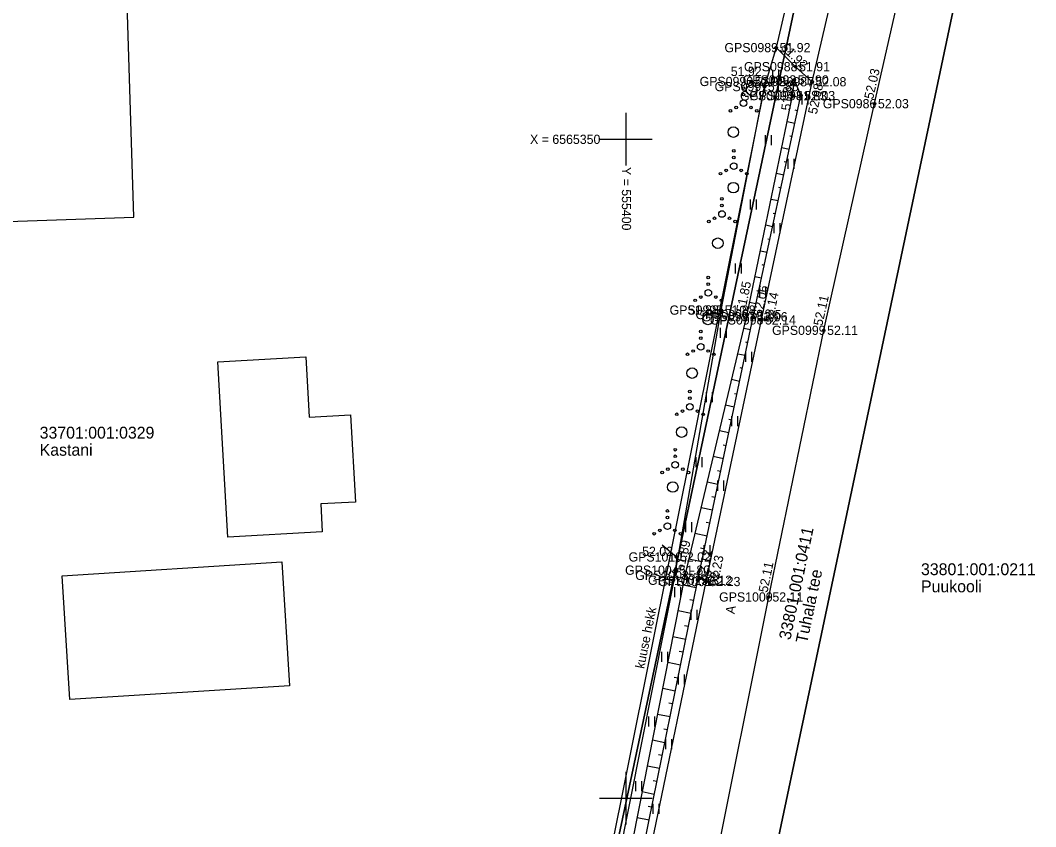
# Model space of a CAD drawing. Extents: x 551623 to 559850, y 6561220 to 6567135.
# Drawn here: x 555354.1 to 555431.1, y 6565297.8 to 6565359 of the extents above; entities that cross this region are included whole.
import ezdxf

# ---------------------------------------------------------------- set-up
doc = ezdxf.new("R2010")
doc.units = 0
for name, color, linetype in [('HALJASTUS', 7, 'Continuous'), ('Hoone Elu- või ühiskondlik hoone', 7, 'Continuous'), ('Hoone Kõrval- või tootmishoone', 7, 'Continuous'), ('KORGUS-EH2000', 7, 'Continuous'), ('MOOTKORG-EH2000', 7, 'Continuous'), ('MOOTMPUNKT', 7, 'Continuous'), ('MOOTNR', 7, 'Continuous'), ('MOOTPIIR', 7, 'Continuous'), ('PIIR', 7, 'Continuous'), ('RELJEEF', 7, 'Continuous'), ('TEE', 7, 'Continuous'), ('VORK', 7, 'Continuous')]:
    doc.layers.add(name, color=color, linetype=linetype)

msp = doc.modelspace()

# ---------------------------------------------------------------- linework, layer by layer
at = {"layer": 'HALJASTUS'}
for p, q in [((555411.126, 6565355.264), (555411.126, 6565354.503)), ((555411.581, 6565355.264), (555411.581, 6565354.503)), ((555413.348, 6565353.394), (555413.348, 6565352.633)), ((555413.803, 6565353.394), (555413.803, 6565352.633)), ((555410.568, 6565350.296), (555410.568, 6565349.535)), ((555411.023, 6565350.296), (555411.023, 6565349.535)), ((555412.28, 6565348.509), (555412.28, 6565347.748)), ((555412.735, 6565348.509), (555412.735, 6565347.748)), ((555409.429, 6565345.428), (555409.429, 6565344.667)), ((555409.884, 6565345.428), (555409.884, 6565344.667)), ((555411.213, 6565343.624), (555411.213, 6565342.863)), ((555411.668, 6565343.624), (555411.668, 6565342.863)), ((555408.29, 6565340.559), (555408.29, 6565339.798)), ((555408.745, 6565340.559), (555408.745, 6565339.798)), ((555410.146, 6565338.739), (555410.146, 6565337.978)), ((555410.601, 6565338.739), (555410.601, 6565337.978)), ((555407.151, 6565335.691), (555407.151, 6565334.93)), ((555407.606, 6565335.691), (555407.606, 6565334.93)), ((555409.078, 6565333.855), (555409.078, 6565333.094)), ((555409.533, 6565333.855), (555409.533, 6565333.094)), ((555406.093, 6565330.806), (555406.093, 6565330.045)), ((555406.548, 6565330.806), (555406.548, 6565330.045)), ((555408.011, 6565328.97), (555408.011, 6565328.209)), ((555408.466, 6565328.97), (555408.466, 6565328.209)), ((555405.303, 6565325.869), (555405.303, 6565325.108)), ((555405.758, 6565325.869), (555405.758, 6565325.108)), ((555406.943, 6565324.085), (555406.943, 6565323.324)), ((555407.398, 6565324.085), (555407.398, 6565323.324)), ((555404.512, 6565320.932), (555404.512, 6565320.171)), ((555404.967, 6565320.932), (555404.967, 6565320.171)), ((555405.902, 6565319.195), (555405.902, 6565318.434)), ((555406.357, 6565319.195), (555406.357, 6565318.434)), ((555403.683, 6565316.002), (555403.683, 6565315.241)), ((555404.138, 6565316.002), (555404.138, 6565315.241)), ((555404.935, 6565314.289), (555404.935, 6565313.528)), ((555405.39, 6565314.289), (555405.39, 6565313.528)), ((555402.702, 6565311.099), (555402.702, 6565310.338)), ((555403.157, 6565311.099), (555403.157, 6565310.338)), ((555403.969, 6565309.384), (555403.969, 6565308.623)), ((555404.424, 6565309.384), (555404.424, 6565308.623)), ((555401.722, 6565306.196), (555401.722, 6565305.435)), ((555402.177, 6565306.196), (555402.177, 6565305.435)), ((555403.002, 6565304.478), (555403.002, 6565303.717)), ((555403.457, 6565304.478), (555403.457, 6565303.717)), ((555400.741, 6565301.293), (555400.741, 6565300.532)), ((555401.196, 6565301.293), (555401.196, 6565300.532)), ((555402.035, 6565299.572), (555402.035, 6565298.811)), ((555402.49, 6565299.572), (555402.49, 6565298.811))]:
    msp.add_line(p, q, dxfattribs=at)
for points in [[(555403.79, 6565317.294), (555407.235, 6565337.027), (555410.509, 6565353.99), (555409.514, 6565354.377)], [(555402.763, 6565319.216), (555403.845, 6565318.298), (555403.79, 6565317.294), (555399.422, 6565295.298), (555396.27, 6565279.215), (555393.125, 6565263.845), (555391.329, 6565264.174)]]:
    msp.add_lwpolyline(points, dxfattribs=at)
for centre, radius in [((555408.926, 6565353.876), 0.1), ((555409.552, 6565353.714), 0.4), ((555408.926, 6565353.376), 0.1), ((555407.926, 6565352.151), 0.1), ((555408.361, 6565352.401), 0.1), ((555408.926, 6565352.726), 0.25), ((555409.491, 6565352.401), 0.1), ((555409.926, 6565352.151), 0.1), ((555408.155, 6565350.534), 0.4), ((555408.179, 6565349.106), 0.1), ((555408.179, 6565348.606), 0.1), ((555407.614, 6565347.631), 0.1), ((555408.179, 6565347.956), 0.25), ((555408.744, 6565347.631), 0.1), ((555407.179, 6565347.381), 0.1), ((555409.179, 6565347.381), 0.1), ((555408.155, 6565346.318), 0.4), ((555407.289, 6565345.469), 0.1), ((555407.289, 6565344.319), 0.25), ((555407.289, 6565344.969), 0.1), ((555406.289, 6565343.744), 0.1), ((555406.724, 6565343.994), 0.1), ((555407.854, 6565343.994), 0.1), ((555408.289, 6565343.744), 0.1), ((555406.976, 6565342.102), 0.4), ((555406.253, 6565339.494), 0.1), ((555406.253, 6565338.344), 0.25), ((555406.253, 6565338.994), 0.1), ((555405.253, 6565337.769), 0.1), ((555405.688, 6565338.019), 0.1), ((555406.818, 6565338.019), 0.1), ((555407.253, 6565337.769), 0.1), ((555406.229, 6565336.32), 0.4), ((555405.676, 6565335.398), 0.1), ((555405.676, 6565334.898), 0.1), ((555404.676, 6565333.673), 0.1), ((555405.111, 6565333.923), 0.1), ((555405.676, 6565334.248), 0.25), ((555406.241, 6565333.923), 0.1), ((555406.676, 6565333.673), 0.1), ((555405.025, 6565332.249), 0.4), ((555404.857, 6565330.845), 0.1), ((555404.857, 6565329.695), 0.25), ((555404.857, 6565330.345), 0.1), ((555403.857, 6565329.12), 0.1), ((555404.292, 6565329.37), 0.1), ((555405.422, 6565329.37), 0.1), ((555405.857, 6565329.12), 0.1), ((555404.231, 6565327.768), 0.4), ((555403.749, 6565326.436), 0.1), ((555403.749, 6565325.936), 0.1), ((555403.749, 6565325.286), 0.25), ((555402.749, 6565324.711), 0.1), ((555403.184, 6565324.961), 0.1), ((555404.314, 6565324.961), 0.1), ((555404.749, 6565324.711), 0.1), ((555403.557, 6565323.6), 0.4), ((555403.148, 6565321.787), 0.1), ((555403.148, 6565320.637), 0.25), ((555403.148, 6565321.287), 0.1), ((555402.148, 6565320.062), 0.1), ((555402.583, 6565320.312), 0.1), ((555403.713, 6565320.312), 0.1), ((555404.148, 6565320.062), 0.1)]:
    msp.add_circle(centre, radius, dxfattribs=at)
at = {"layer": 'Hoone Elu- või ühiskondlik hoone'}
msp.add_lwpolyline([(555374.5, 6565308.529), (555357.834, 6565307.473), (555357.239, 6565316.858), (555373.905, 6565317.914)], close=True, dxfattribs=at)
at = {"layer": 'Hoone Kõrval- või tootmishoone'}
msp.add_lwpolyline([(555375.733, 6565333.483), (555375.993, 6565328.903), (555379.12, 6565329.081), (555379.495, 6565322.464), (555376.859, 6565322.315), (555376.978, 6565320.21), (555369.803, 6565319.803), (555369.048, 6565333.104)], close=True, dxfattribs=at)
at = {"layer": 'KORGUS-EH2000'}
for centre in [(555411.398, 6565356.944), (555409.514, 6565354.377), (555414.124, 6565354.355), (555412.651, 6565353.287), (555418.858, 6565352.692), (555407.235, 6565337.027), (555409.198, 6565336.693), (555409.662, 6565336.524), (555410.293, 6565336.283), (555415.006, 6565335.495), (555403.845, 6565318.298), (555404.488, 6565316.898), (555405.455, 6565316.53), (555406.088, 6565316.432), (555410.853, 6565315.262)]:
    msp.add_circle(centre, 0.1, dxfattribs=at)
at = {"layer": 'MOOTMPUNKT'}
for centre in [(555411.398, 6565356.944), (555412.875, 6565355.498), (555412.778, 6565354.495), (555409.514, 6565354.377), (555410.509, 6565353.99), (555414.124, 6565354.355), (555412.651, 6565353.287), (555413.27, 6565353.305), (555418.858, 6565352.692), (555407.235, 6565337.027), (555409.198, 6565336.693), (555409.662, 6565336.524), (555410.293, 6565336.283), (555415.006, 6565335.495), (555403.845, 6565318.298), (555403.79, 6565317.294), (555404.488, 6565316.898), (555405.455, 6565316.53), (555406.088, 6565316.432), (555410.853, 6565315.262)]:
    msp.add_circle(centre, 0.1, dxfattribs=at)
at = {"layer": 'MOOTPIIR'}
for points in [[(555413.205, 6565364.686), (555411.398, 6565356.944), (555410.509, 6565353.99), (555403.362, 6565318.45), (555395.536, 6565279.368), (555391.508, 6565263.981), (555383.916, 6565230.577), (555382.951, 6565225.646), (555372.87, 6565176.08), (555365.309, 6565137.46), (555362.029, 6565125.507), (555350.887, 6565123.214), (555338.917, 6565119.711), (555317.832, 6565119.44), (555315.051, 6565120.092), (555299.831, 6565122.632), (555288.412, 6565133.905), (555268.035, 6565138.732)], [(555376.11, 6565151.678), (555380.814, 6565174.027), (555385.485, 6565196.082), (555390.957, 6565221.103), (555393.171, 6565231.6), (555395.63, 6565243.311), (555399.725, 6565261.922), (555403.12, 6565277.79), (555406.565, 6565293.934), (555410.853, 6565315.262), (555415.006, 6565335.495), (555418.858, 6565352.692), (555421.651, 6565364.94)]]:
    msp.add_lwpolyline(points, dxfattribs=at)
at = {"layer": 'PIIR'}
for points in [[(555425.38, 6565362.45), (555441.38, 6565433.61), (555540.46, 6565411.94), (555499.25, 6565219.2), (555402.87, 6565239.66), (555399.62, 6565240.35)], [(555361.76, 6565374.07), (555367.76, 6565374.28), (555415.55, 6565372.96), (555392.88, 6565265.99), (555349.21, 6565267.88), (555320.51, 6565314.61), (555318.72, 6565342.57), (555362.68, 6565344.09)]]:
    msp.add_lwpolyline(points, close=True, dxfattribs=at)
for points in [[(555299.25, 6564626.57), (555283.21, 6564703.33), (555282.17, 6564723.09), (555283.28, 6564740.88), (555283.83, 6564743.87), (555292.4, 6564756.06), (555302.75, 6564765.42), (555370.08, 6564806.46), (555398.67, 6564827.39), (555405.06, 6564834.36), (555414.02, 6564857.57), (555414.37, 6564874.04), (555410.7, 6564895.66), (555382.57, 6564990.22), (555361.28, 6565065.55), (555360.57, 6565097.42), (555362.78, 6565120.42), (555363.12, 6565123.58), (555363.7, 6565126.34), (555385.6, 6565231.48), (555392.88, 6565265.99), (555415.55, 6565372.96)], [(555425.38, 6565362.45), (555399.62, 6565240.35), (555374.63, 6565121.9), (555372.63, 6565114.59), (555370.99, 6565097.04), (555371.67, 6565076.27), (555375.18, 6565054.1), (555382.66, 6565023.97), (555392.11, 6564992.96), (555405.81, 6564947.18), (555420.46, 6564897.93), (555424.39, 6564874.78), (555423.98, 6564855.61), (555413.71, 6564828.99), (555405.37, 6564819.9), (555375.64, 6564798.14), (555308.76, 6564757.38), (555299.94, 6564749.4), (555293.57, 6564740.34), (555292.19, 6564722.96), (555293.16, 6564704.62), (555309.63, 6564625.77)]]:
    msp.add_lwpolyline(points, dxfattribs=at)
at = {"layer": 'RELJEEF'}
for p, q in [((555412.954, 6565354.067), (555412.885, 6565354.038)), ((555413.233, 6565353.134), (555412.645, 6565353.26)), ((555413.023, 6565352.156), (555412.848, 6565352.193)), ((555412.812, 6565351.178), (555412.238, 6565351.302)), ((555412.602, 6565350.201), (555412.432, 6565350.237)), ((555412.392, 6565349.223), (555411.83, 6565349.344)), ((555412.182, 6565348.245), (555412.015, 6565348.281)), ((555411.971, 6565347.268), (555411.423, 6565347.386)), ((555411.761, 6565346.29), (555411.599, 6565346.325)), ((555411.551, 6565345.312), (555411.015, 6565345.428)), ((555411.341, 6565344.335), (555411.182, 6565344.369)), ((555411.131, 6565343.357), (555410.608, 6565343.47)), ((555410.92, 6565342.379), (555410.765, 6565342.413)), ((555410.71, 6565341.402), (555410.2, 6565341.511)), ((555410.5, 6565340.424), (555410.349, 6565340.457)), ((555410.29, 6565339.446), (555409.793, 6565339.553)), ((555410.08, 6565338.469), (555409.932, 6565338.5)), ((555409.869, 6565337.491), (555409.385, 6565337.595)), ((555409.659, 6565336.513), (555409.515, 6565336.544)), ((555409.453, 6565335.535), (555408.947, 6565335.641)), ((555409.247, 6565334.556), (555409.088, 6565334.59)), ((555409.042, 6565333.578), (555408.484, 6565333.695)), ((555408.836, 6565332.599), (555408.661, 6565332.636)), ((555408.63, 6565331.621), (555408.021, 6565331.749)), ((555408.424, 6565330.642), (555408.234, 6565330.682)), ((555408.218, 6565329.663), (555407.558, 6565329.802)), ((555408.012, 6565328.685), (555407.807, 6565328.728)), ((555407.806, 6565327.706), (555407.095, 6565327.856)), ((555407.6, 6565326.728), (555407.379, 6565326.774)), ((555407.395, 6565325.749), (555406.632, 6565325.909)), ((555407.189, 6565324.771), (555406.952, 6565324.82)), ((555406.983, 6565323.792), (555406.169, 6565323.963)), ((555406.777, 6565322.813), (555406.525, 6565322.866)), ((555406.571, 6565321.835), (555405.706, 6565322.017)), ((555406.365, 6565320.856), (555406.098, 6565320.912)), ((555406.159, 6565319.878), (555405.243, 6565320.07)), ((555405.953, 6565318.899), (555405.671, 6565318.958)), ((555405.748, 6565317.92), (555404.78, 6565318.124)), ((555405.542, 6565316.942), (555405.244, 6565317.005)), ((555405.34, 6565315.962), (555404.344, 6565316.165)), ((555405.141, 6565314.982), (555404.844, 6565315.043)), ((555404.942, 6565314.002), (555403.956, 6565314.203)), ((555404.743, 6565313.022), (555404.449, 6565313.082)), ((555404.544, 6565312.042), (555403.569, 6565312.24)), ((555404.345, 6565311.062), (555404.054, 6565311.122)), ((555404.146, 6565310.082), (555403.182, 6565310.278)), ((555403.947, 6565309.102), (555403.659, 6565309.161)), ((555403.748, 6565308.122), (555402.795, 6565308.316)), ((555403.549, 6565307.142), (555403.265, 6565307.2)), ((555403.35, 6565306.162), (555402.407, 6565306.354)), ((555403.151, 6565305.182), (555402.87, 6565305.24)), ((555402.952, 6565304.202), (555402.02, 6565304.392)), ((555402.753, 6565303.222), (555402.475, 6565303.279)), ((555402.554, 6565302.242), (555401.633, 6565302.429)), ((555402.355, 6565301.262), (555402.08, 6565301.318)), ((555402.156, 6565300.282), (555401.246, 6565300.467)), ((555401.957, 6565299.302), (555401.686, 6565299.358)), ((555401.758, 6565298.322), (555400.858, 6565298.505))]:
    msp.add_line(p, q, dxfattribs=at)
for points in [[(555393.566, 6565263.271), (555397.156, 6565279.171), (555401.03, 6565294.736), (555405.455, 6565316.53), (555409.662, 6565336.524), (555413.27, 6565353.305), (555412.778, 6565354.495)], [(555393.566, 6565263.271), (555396.495, 6565279.129), (555400.163, 6565294.979), (555404.488, 6565316.898), (555409.198, 6565336.693), (555412.651, 6565353.287), (555412.778, 6565354.495)]]:
    msp.add_lwpolyline(points, dxfattribs=at)
at = {"layer": 'TEE'}
for points in [[(555373.301, 6565030.391), (555369.291, 6565047.329), (555367.733, 6565055.296), (555364.884, 6565071.527), (555363.942, 6565086.126), (555363.94, 6565100.779), (555364.858, 6565113.173), (555366.593, 6565123.44), (555368.58, 6565136.796), (555371.421, 6565152.79), (555376.155, 6565175.289), (555380.889, 6565197.185), (555386.175, 6565222.231), (555388.587, 6565233.372), (555391.026, 6565244.4), (555394.929, 6565263.204), (555398.246, 6565278.793), (555401.555, 6565294.575), (555406.088, 6565316.432), (555410.293, 6565336.283), (555414.124, 6565354.355), (555417.092, 6565367.103)], [(555378.184, 6565031.737), (555374.131, 6565047.919), (555372.342, 6565056.308), (555369.586, 6565071.741), (555368.642, 6565086.186), (555368.745, 6565100.14), (555369.594, 6565112.287), (555371.354, 6565124), (555373.306, 6565135.548), (555376.11, 6565151.678), (555380.814, 6565174.027), (555385.485, 6565196.082), (555390.957, 6565221.103), (555393.171, 6565231.6), (555395.63, 6565243.311), (555399.725, 6565261.922), (555403.12, 6565277.79), (555406.565, 6565293.934), (555410.853, 6565315.262), (555415.006, 6565335.495), (555418.858, 6565352.692), (555421.651, 6565364.94)], [(555411.398, 6565356.944), (555412.875, 6565355.498), (555414.124, 6565354.355)]]:
    msp.add_lwpolyline(points, dxfattribs=at)
at = {"layer": 'VORK'}
for p, q in [((555400, 6565352), (555400, 6565348)), ((555398, 6565350), (555402, 6565350)), ((555400, 6565302), (555400, 6565298)), ((555398, 6565300), (555402, 6565300))]:
    msp.add_line(p, q, dxfattribs=at)

# ---------------------------------------------------------------- texts
at = {"layer": 'HALJASTUS'}
msp.add_text('kuuse hekk', height=0.7, rotation=78.60246, dxfattribs=at).set_placement((555401.39, 6565309.779))
at = {"layer": 'KORGUS-EH2000'}
for s, rotation, p in [(' 51.92', 315.59995, (555411.521, 6565357.069)), (' 52.03', 77.15241, (555418.687, 6565352.731)), (' 51.83', 84.00112, (555412.447, 6565351.888)), (' 52.08', 78.03015, (555414.432, 6565351.594)), (' 51.85', 78.24491, (555408.986, 6565336.587)), (' 52.06', 77.86531, (555410.263, 6565336.281)), (' 52.14', 78.04, (555411.06, 6565335.755)), (' 52.11', 77.37594, (555414.835, 6565335.533)), (' 51.89', 76.61826, (555404.318, 6565316.939)), (' 52.12', 78.11931, (555406.013, 6565316.214)), (' 52.23', 78.28379, (555406.894, 6565315.795)), (' 52.11', 78.39989, (555410.681, 6565315.297))]:
    msp.add_text(s, height=0.7, rotation=rotation, dxfattribs=at).set_placement(p)
for s, p in [(' 51.92', (555407.695, 6565354.788)), (' 51.88', (555404.446, 6565336.692)), (' 52.02', (555400.973, 6565318.368))]:
    msp.add_text(s, height=0.7, dxfattribs=at).set_placement(p)
at = {"layer": 'MOOTKORG-EH2000'}
for s, p in [(' 51.92', (555411.398, 6565356.594)), (' 51.91', (555412.875, 6565355.148)), (' 51.92', (555409.514, 6565354.027)), (' 51.90', (555412.778, 6565354.145)), (' 52.08', (555414.124, 6565354.005)), (' 51.85', (555410.509, 6565353.64)), (' 51.83', (555412.651, 6565352.937)), (' 52.03', (555413.27, 6565352.955)), (' 52.03', (555418.858, 6565352.342)), (' 51.88', (555407.235, 6565336.677)), (' 51.85', (555409.198, 6565336.343)), (' 52.06', (555409.662, 6565336.174)), (' 52.14', (555410.293, 6565335.933)), (' 52.11', (555415.006, 6565335.145)), (' 52.02', (555403.845, 6565317.948)), (' 51.80', (555403.79, 6565316.944)), (' 51.89', (555404.488, 6565316.548)), (' 52.12', (555405.455, 6565316.18)), (' 52.23', (555406.088, 6565316.082)), (' 52.11', (555410.853, 6565314.912))]:
    msp.add_text(s, height=0.7, dxfattribs=at).set_placement(p)
at = {"layer": 'MOOTNR'}
for s, p in [('GPS0989 ', (555407.479, 6565356.594)), ('GPS0988 ', (555408.955, 6565355.148)), ('GPS0990 ', (555405.594, 6565354.027)), ('GPS0992 ', (555408.858, 6565354.145)), ('GPS0987 ', (555410.205, 6565354.005)), ('GPS0991 ', (555406.729, 6565353.64)), ('GPS0994 ', (555408.661, 6565352.937)), ('GPS0993 ', (555409.35, 6565352.955)), ('GPS0986 ', (555414.938, 6565352.342)), ('GPS0995 ', (555403.315, 6565336.677)), ('GPS0996 ', (555405.278, 6565336.343)), ('GPS0997 ', (555405.742, 6565336.174)), ('GPS0998 ', (555406.373, 6565335.933)), ('GPS0999 ', (555411.086, 6565335.145)), ('GPS1010 ', (555400.205, 6565317.948)), ('GPS1004 ', (555399.94, 6565316.944)), ('GPS1003 ', (555400.709, 6565316.548)), ('GPS1002 ', (555401.675, 6565316.18)), ('GPS1001 ', (555402.448, 6565316.082)), ('GPS1000 ', (555407.073, 6565314.912))]:
    msp.add_text(s, height=0.7, dxfattribs=at).set_placement(p)
at = {"layer": 'PIIR'}
for s, p in [('33701:001:0329', (555355.541, 6565327.277)), ('Kastani', (555355.541, 6565325.977)), ('33801:001:0211', (555422.386, 6565316.914)), ('Puukooli', (555422.386, 6565315.614))]:
    msp.add_text(s, height=0.9, dxfattribs=at).set_placement(p)
for s, p in [('33801:001:0411', (555412.475, 6565311.957)), ('Tuhala tee', (555413.748, 6565311.692))]:
    msp.add_text(s, height=0.9, rotation=78.22824, dxfattribs=at).set_placement(p)
at = {"layer": 'TEE'}
msp.add_text('A', height=0.7, rotation=81.6788, dxfattribs=at).set_placement((555408.249, 6565313.935))
at = {"layer": 'VORK'}
msp.add_text('X = 6565350', height=0.7, dxfattribs=at).set_placement((555392.733, 6565349.637))
msp.add_text('Y = 555400 ', height=0.7, rotation=270, dxfattribs=at).set_placement((555399.698, 6565347.887))

doc.saveas('drawing.dxf')
